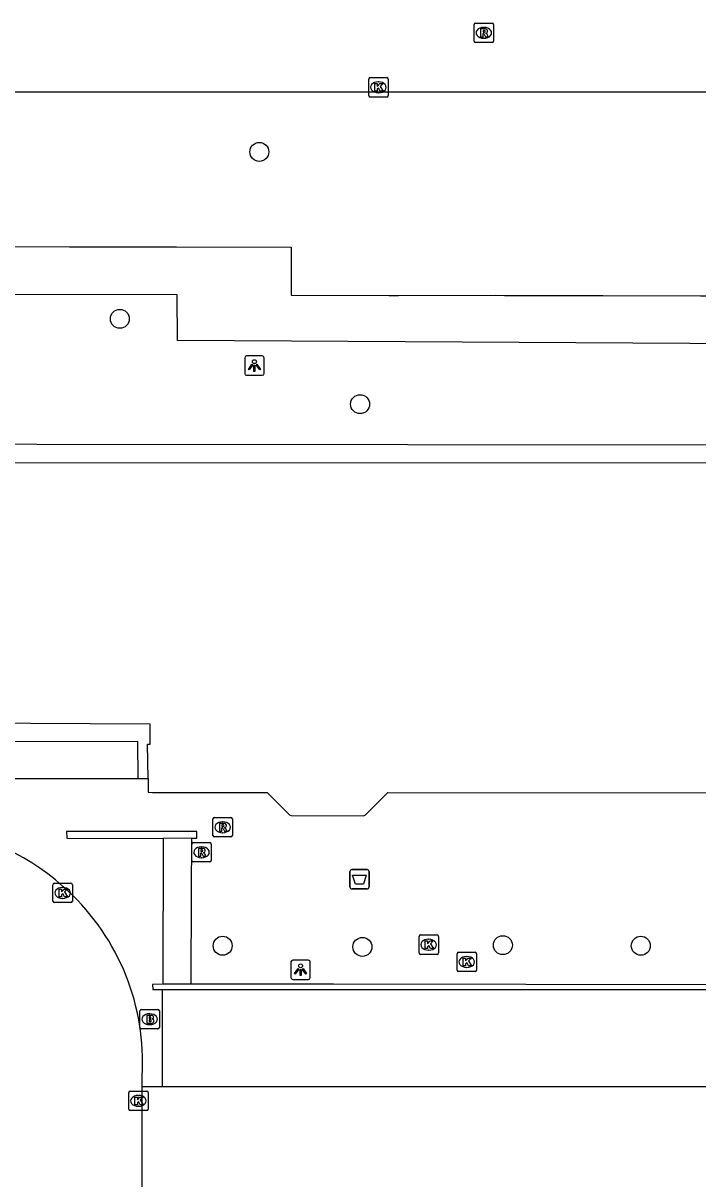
# Model space of a CAD drawing. Extents: x 161477 to 163040, y 383680 to 384868.
# Drawn here: x 162115 to 162149.8, y 384442 to 384501.6 of the extents above; entities that cross this region are included whole.
import ezdxf

# ---------------------------------------------------------------- set-up
doc = ezdxf.new("R2010")
doc.units = 0
for name, color, linetype in [('IMGEO_Afvalbak', 7, 'Continuous'), ('IMGEO_Boom', 7, 'Continuous'), ('IMGEO_Brandkraan', 7, 'Continuous'), ('IMGEO_Groenvoorziening', 7, 'Continuous'), ('IMGEO_Kolk', 7, 'Continuous'), ('IMGEO_Lichtpunt', 7, 'Continuous'), ('IMGEO_Muur', 7, 'Continuous'), ('IMGEO_Pand', 7, 'Continuous'), ('IMGEO_Rijbaan_lokaal_open', 7, 'Continuous'), ('IMGEO_Rioolput', 7, 'Continuous'), ('IMGEO_Voetpad_open', 7, 'Continuous')]:
    doc.layers.add(name, color=color, linetype=linetype)

msp = doc.modelspace()

# ---------------------------------------------------------------- linework, layer by layer
at = {"layer": 'IMGEO_Afvalbak'}
for p, q in [((162131.885, 384457.01), (162131.885, 384457.81)), ((162131.885, 384457.81), (162131.885, 384457.01)), ((162131.985, 384457.91), (162132.775, 384457.91)), ((162132.775, 384457.91), (162131.985, 384457.91)), ((162132.875, 384457.81), (162132.875, 384457.01)), ((162132.875, 384457.01), (162132.875, 384457.81)), ((162132.775, 384456.91), (162131.985, 384456.91)), ((162131.985, 384456.91), (162132.775, 384456.91))]:
    msp.add_line(p, q, dxfattribs=at)
msp.add_lwpolyline([(162132.028, 384457.624), (162132.732, 384457.624), (162132.583, 384457.154), (162132.177, 384457.154), (162132.028, 384457.624)], dxfattribs=at)
for centre, start, end in [((162131.985, 384457.81), 90, 180), ((162131.985, 384457.81), 90, 180), ((162132.775, 384457.81), 0, 90), ((162132.775, 384457.81), 360, 90), ((162131.985, 384457.01), 180, 270), ((162131.985, 384457.01), 180, 270), ((162132.775, 384457.01), 270, 0), ((162132.775, 384457.01), 270, 0)]:
    msp.add_arc(centre, 0.1, start, end, dxfattribs=at)
at = {"layer": 'IMGEO_Boom'}
for centre in [(162127.22, 384494.92), (162120.03, 384486.31), (162132.41, 384481.91), (162125.33, 384453.98), (162139.77, 384454.01), (162146.88, 384453.98), (162132.53, 384453.92)]:
    msp.add_circle(centre, 0.489, dxfattribs=at)
at = {"layer": 'IMGEO_Brandkraan'}
for p, q in [((162121.069, 384449.764), (162121.069, 384450.616)), ((162121.144, 384450.69), (162121.996, 384450.69)), ((162121.557, 384450.47), (162121.582, 384450.47)), ((162122.07, 384450.616), (162122.07, 384449.764)), ((162121.996, 384449.69), (162121.144, 384449.69)), ((162121.58, 384449.91), (162121.555, 384449.91))]:
    msp.add_line(p, q, dxfattribs=at)
for points in [[(162121.069, 384449.764), (162121.069, 384450.616)], [(162121.144, 384450.69), (162121.996, 384450.69)], [(162121.417, 384450.39), (162121.417, 384449.99), (162121.63, 384449.99)], [(162121.648, 384450.39), (162121.417, 384450.39)], [(162121.596, 384450.309), (162121.542, 384450.309), (162121.542, 384450.233)], [(162122.07, 384450.616), (162122.07, 384449.764)], [(162121.996, 384449.69), (162121.144, 384449.69)], [(162121.542, 384450.233), (162121.595, 384450.233)], [(162121.604, 384450.157), (162121.542, 384450.157), (162121.542, 384450.076)], [(162121.542, 384450.076), (162121.604, 384450.076)]]:
    msp.add_lwpolyline(points, dxfattribs=at)
for centre, radius, start, end in [((162121.146, 384450.614), 0.0765, 91.55205, 178.44795), ((162121.146, 384450.614), 0.0765, 91.55205, 178.44795), ((162121.597, 384450.271), 0.0379, 267.82845, 90.93552), ((162121.652, 384450.245), 0.145, 59.4692, 91.53667), ((162121.677, 384450.292), 0.0922, 285.51372, 58.15012), ((162121.994, 384450.614), 0.0765, 1.55205, 88.44795), ((162121.994, 384450.614), 0.0765, 1.55205, 88.44795), ((162121.146, 384449.766), 0.0765, 181.55205, 268.44795), ((162121.146, 384449.766), 0.0765, 181.55205, 268.44795), ((162121.605, 384450.116), 0.0404, 269.87594, 90.50774), ((162121.636, 384450.241), 0.251, 268.66757, 293.53466), ((162121.682, 384450.1), 0.105, 301.31148, 78.98903), ((162121.994, 384449.766), 0.0765, 271.55205, 358.44795), ((162121.994, 384449.766), 0.0765, 271.55205, 358.44795)]:
    msp.add_arc(centre, radius, start, end, dxfattribs=at)
for centre, major_axis, ratio, start_param, end_param in [((162121.556, 384450.19), (-0.387, 0.002), 0.722429, 4.712389, 7.853982), ((162121.581, 384450.19), (-0.39, 0.002), 0.717154, 1.570796, 4.712389)]:
    msp.add_ellipse(centre, major_axis=major_axis, ratio=ratio, start_param=start_param, end_param=end_param, dxfattribs=at)
at = {"layer": 'IMGEO_Groenvoorziening'}
msp.add_lwpolyline([(162120.983, 384462.606), (162120.962, 384464.517), (162108.061, 384464.482)], dxfattribs=at)
at = {"layer": 'IMGEO_Kolk'}
for p, q in [((162132.855, 384497.824), (162132.855, 384498.676)), ((162132.93, 384498.75), (162133.782, 384498.75)), ((162133.856, 384498.676), (162133.856, 384497.824)), ((162133.366, 384497.97), (162133.341, 384497.97)), ((162133.343, 384498.53), (162133.368, 384498.53)), ((162133.782, 384497.75), (162132.93, 384497.75)), ((162116.581, 384456.277), (162116.581, 384457.129)), ((162116.656, 384457.203), (162117.508, 384457.203)), ((162117.069, 384456.983), (162117.094, 384456.983)), ((162117.582, 384457.129), (162117.582, 384456.277)), ((162117.092, 384456.423), (162117.067, 384456.423)), ((162117.508, 384456.203), (162116.656, 384456.203)), ((162135.449, 384453.608), (162135.449, 384454.46)), ((162135.524, 384454.534), (162136.376, 384454.534)), ((162136.45, 384454.46), (162136.45, 384453.608)), ((162135.937, 384454.314), (162135.962, 384454.314)), ((162136.376, 384453.534), (162135.524, 384453.534)), ((162135.96, 384453.754), (162135.935, 384453.754)), ((162137.409, 384452.718), (162137.409, 384453.57)), ((162137.484, 384453.644), (162138.336, 384453.644)), ((162137.897, 384453.424), (162137.922, 384453.424)), ((162138.41, 384453.57), (162138.41, 384452.718)), ((162137.92, 384452.864), (162137.895, 384452.864)), ((162138.336, 384452.644), (162137.484, 384452.644)), ((162120.488, 384445.553), (162120.488, 384446.405)), ((162120.563, 384446.479), (162121.415, 384446.479)), ((162120.976, 384446.259), (162121.001, 384446.259)), ((162121.489, 384446.405), (162121.489, 384445.553)), ((162120.999, 384445.699), (162120.974, 384445.699)), ((162121.415, 384445.479), (162120.563, 384445.479))]:
    msp.add_line(p, q, dxfattribs=at)
for points in [[(162132.855, 384497.824), (162132.855, 384498.676)], [(162132.93, 384498.75), (162133.782, 384498.75)], [(162133.856, 384498.676), (162133.856, 384497.824)], [(162133.176, 384498.45), (162133.299, 384498.45), (162133.299, 384498.299), (162133.429, 384498.45), (162133.593, 384498.45), (162133.447, 384498.299), (162133.6, 384498.05), (162133.448, 384498.05), (162133.363, 384498.214), (162133.299, 384498.147), (162133.299, 384498.05), (162133.176, 384498.05), (162133.176, 384498.45)], [(162133.782, 384497.75), (162132.93, 384497.75)], [(162116.581, 384456.277), (162116.581, 384457.129)], [(162116.656, 384457.203), (162117.508, 384457.203)], [(162116.902, 384456.903), (162117.025, 384456.903), (162117.025, 384456.752), (162117.155, 384456.903), (162117.319, 384456.903), (162117.173, 384456.752), (162117.326, 384456.503), (162117.174, 384456.503), (162117.089, 384456.667), (162117.025, 384456.6), (162117.025, 384456.503), (162116.902, 384456.503), (162116.902, 384456.903)], [(162117.582, 384457.129), (162117.582, 384456.277)], [(162117.508, 384456.203), (162116.656, 384456.203)], [(162135.449, 384453.608), (162135.449, 384454.46)], [(162135.524, 384454.534), (162136.376, 384454.534)], [(162136.45, 384454.46), (162136.45, 384453.608)], [(162135.77, 384454.234), (162135.893, 384454.234), (162135.893, 384454.083), (162136.023, 384454.234), (162136.187, 384454.234), (162136.041, 384454.083), (162136.194, 384453.834), (162136.042, 384453.834), (162135.957, 384453.998), (162135.893, 384453.931), (162135.893, 384453.834), (162135.77, 384453.834), (162135.77, 384454.234)], [(162136.376, 384453.534), (162135.524, 384453.534)], [(162137.409, 384452.718), (162137.409, 384453.57)], [(162137.484, 384453.644), (162138.336, 384453.644)], [(162137.73, 384453.344), (162137.853, 384453.344), (162137.853, 384453.193), (162137.983, 384453.344), (162138.147, 384453.344), (162138.001, 384453.193), (162138.154, 384452.944), (162138.002, 384452.944), (162137.917, 384453.108), (162137.853, 384453.041), (162137.853, 384452.944), (162137.73, 384452.944), (162137.73, 384453.344)], [(162138.41, 384453.57), (162138.41, 384452.718)], [(162138.336, 384452.644), (162137.484, 384452.644)], [(162120.488, 384445.553), (162120.488, 384446.405)], [(162120.563, 384446.479), (162121.415, 384446.479)], [(162120.809, 384446.179), (162120.932, 384446.179), (162120.932, 384446.028), (162121.062, 384446.179), (162121.226, 384446.179), (162121.08, 384446.028), (162121.233, 384445.779), (162121.081, 384445.779), (162120.996, 384445.943), (162120.932, 384445.876), (162120.932, 384445.779), (162120.809, 384445.779), (162120.809, 384446.179)], [(162121.489, 384446.405), (162121.489, 384445.553)], [(162121.415, 384445.479), (162120.563, 384445.479)]]:
    msp.add_lwpolyline(points, dxfattribs=at)
for centre, start, end in [((162132.932, 384498.674), 91.55205, 178.44795), ((162132.932, 384498.674), 91.55205, 178.44795), ((162133.78, 384498.674), 1.55205, 88.44795), ((162133.78, 384498.674), 1.55205, 88.44795), ((162132.932, 384497.826), 181.55205, 268.44795), ((162132.932, 384497.826), 181.55205, 268.44795), ((162133.78, 384497.826), 271.55205, 358.44795), ((162133.78, 384497.826), 271.55205, 358.44795), ((162116.658, 384457.127), 91.55205, 178.44795), ((162116.658, 384457.127), 91.55205, 178.44795), ((162117.506, 384457.127), 1.55205, 88.44795), ((162117.506, 384457.127), 1.55205, 88.44795), ((162116.658, 384456.279), 181.55205, 268.44795), ((162116.658, 384456.279), 181.55205, 268.44795), ((162117.506, 384456.279), 271.55205, 358.44795), ((162117.506, 384456.279), 271.55205, 358.44795), ((162135.526, 384454.458), 91.55205, 178.44795), ((162135.526, 384454.458), 91.55205, 178.44795), ((162136.374, 384454.458), 1.55205, 88.44795), ((162136.374, 384454.458), 1.55205, 88.44795), ((162135.526, 384453.61), 181.55205, 268.44795), ((162135.526, 384453.61), 181.55205, 268.44795), ((162136.374, 384453.61), 271.55205, 358.44795), ((162136.374, 384453.61), 271.55205, 358.44795), ((162137.486, 384453.568), 91.55205, 178.44795), ((162137.486, 384453.568), 91.55205, 178.44795), ((162138.334, 384453.568), 1.55205, 88.44795), ((162138.334, 384453.568), 1.55205, 88.44795), ((162137.486, 384452.72), 181.55205, 268.44795), ((162137.486, 384452.72), 181.55205, 268.44795), ((162138.334, 384452.72), 271.55205, 358.44795), ((162138.334, 384452.72), 271.55205, 358.44795), ((162120.565, 384446.403), 91.55205, 178.44795), ((162120.565, 384446.403), 91.55205, 178.44795), ((162121.413, 384446.403), 1.55205, 88.44795), ((162121.413, 384446.403), 1.55205, 88.44795), ((162120.565, 384445.555), 181.55205, 268.44795), ((162120.565, 384445.555), 181.55205, 268.44795), ((162121.413, 384445.555), 271.55205, 358.44795), ((162121.413, 384445.555), 271.55205, 358.44795)]:
    msp.add_arc(centre, 0.0765, start, end, dxfattribs=at)
for centre, major_axis, ratio, start_param, end_param in [((162133.342, 384498.25), (-0.387, 0.002), 0.722429, 4.712389, 7.853982), ((162133.367, 384498.25), (-0.39, 0.002), 0.717154, 1.570796, 4.712389), ((162117.068, 384456.703), (-0.387, 0.002), 0.722429, 4.712389, 7.853982), ((162117.093, 384456.703), (-0.39, 0.002), 0.717154, 1.570796, 4.712389), ((162135.936, 384454.034), (-0.387, 0.002), 0.722429, 4.712389, 7.853982), ((162135.961, 384454.034), (-0.39, 0.002), 0.717154, 1.570796, 4.712389), ((162137.896, 384453.144), (-0.387, 0.002), 0.722429, 4.712389, 7.853982), ((162137.921, 384453.144), (-0.39, 0.002), 0.717154, 1.570796, 4.712389), ((162120.975, 384445.979), (-0.387, 0.002), 0.722429, 4.712389, 7.853982), ((162121, 384445.979), (-0.39, 0.002), 0.717154, 1.570796, 4.712389)]:
    msp.add_ellipse(centre, major_axis=major_axis, ratio=ratio, start_param=start_param, end_param=end_param, dxfattribs=at)
at = {"layer": 'IMGEO_Lichtpunt'}
for p, q in [((162126.467, 384484.303), (162126.467, 384483.496)), ((162126.467, 384484.303), (162126.467, 384483.496)), ((162127.369, 384484.398), (162126.561, 384484.398)), ((162127.369, 384484.398), (162126.561, 384484.398)), ((162127.463, 384483.496), (162127.463, 384484.303)), ((162127.463, 384483.496), (162127.463, 384484.303)), ((162126.561, 384483.402), (162127.369, 384483.402)), ((162126.561, 384483.402), (162127.369, 384483.402)), ((162128.847, 384453.143), (162128.847, 384452.336)), ((162128.847, 384453.143), (162128.847, 384452.336)), ((162129.749, 384453.238), (162128.941, 384453.238)), ((162129.749, 384453.238), (162128.941, 384453.238)), ((162129.843, 384452.336), (162129.843, 384453.143)), ((162129.843, 384452.336), (162129.843, 384453.143)), ((162128.941, 384452.242), (162129.749, 384452.242)), ((162128.941, 384452.242), (162129.749, 384452.242))]:
    msp.add_line(p, q, dxfattribs=at)
for points in [[(162126.841, 384483.967), (162126.88, 384483.939), (162126.692, 384483.677), (162126.654, 384483.704), (162126.841, 384483.967)], [(162126.943, 384483.919), (162126.99, 384483.919), (162126.99, 384483.597), (162126.943, 384483.597), (162126.943, 384483.919)], [(162127.053, 384483.939), (162127.091, 384483.966), (162127.278, 384483.704), (162127.239, 384483.676), (162127.053, 384483.939)], [(162129.221, 384452.807), (162129.26, 384452.779), (162129.072, 384452.517), (162129.034, 384452.544), (162129.221, 384452.807)], [(162129.323, 384452.759), (162129.37, 384452.759), (162129.37, 384452.437), (162129.323, 384452.437), (162129.323, 384452.759)], [(162129.433, 384452.779), (162129.471, 384452.806), (162129.658, 384452.544), (162129.619, 384452.516), (162129.433, 384452.779)]]:
    msp.add_lwpolyline(points, dxfattribs=at)
for centre in [(162126.966, 384484.101), (162129.346, 384452.941)]:
    msp.add_circle(centre, 0.0994, dxfattribs=at)
for centre, start, end in [((162126.561, 384484.303), 90, 180), ((162126.561, 384484.303), 90, 180), ((162127.369, 384484.303), 0, 90), ((162127.369, 384484.303), 0, 90), ((162126.561, 384483.496), 180, 270), ((162126.561, 384483.496), 180, 270), ((162127.369, 384483.496), 270, 0), ((162127.369, 384483.496), 270, 360), ((162128.941, 384453.143), 90, 180), ((162128.941, 384453.143), 90, 180), ((162129.749, 384453.143), 0, 90), ((162129.749, 384453.143), 0, 90), ((162128.941, 384452.336), 180, 270), ((162128.941, 384452.336), 180, 270), ((162129.749, 384452.336), 270, 0), ((162129.749, 384452.336), 270, 360)]:
    msp.add_arc(centre, 0.0946, start, end, dxfattribs=at)
at = {"layer": 'IMGEO_Muur'}
for points in [[(162123.741, 384459.525), (162124.001, 384459.526), (162124.001, 384459.876), (162123.584, 384459.876), (162117.282, 384459.871), (162117.298, 384459.529), (162122.271, 384459.515)], [(162123.741, 384459.525), (162122.271, 384459.515)], [(162122.244, 384451.993), (162121.721, 384451.989), (162121.724, 384451.721), (162122.219, 384451.721)], [(162122.219, 384451.721), (162176.02, 384451.721)], [(162123.705, 384451.998), (162122.244, 384451.993)], [(162176.02, 384451.721), (162176.02, 384451.971), (162140.959, 384451.989), (162131.048, 384451.994), (162123.705, 384451.998)]]:
    msp.add_lwpolyline(points, dxfattribs=at)
at = {"layer": 'IMGEO_Pand'}
for points in [[(162179.771, 384468.009), (162179.771, 384470.686), (162179.774, 384472.05), (162179.767, 384473.141), (162175.972, 384473.136), (162175.962, 384475.593), (162175.964, 384478.373), (162173.368, 384478.365), (162173.366, 384478.865), (162077.325, 384478.887), (162077.324, 384478.387), (162074.724, 384478.393), (162074.719, 384476.324), (162074.686, 384472.774), (162074.679, 384469.509), (162074.834, 384469.532)], [(162121.483, 384462.606), (162121.464, 384464.369), (162121.588, 384464.368), (162121.594, 384465.408), (162090.668, 384465.571), (162082.252, 384465.615), (162077.662, 384465.639), (162077.661, 384465.42)], [(162121.483, 384462.606), (162121.491, 384461.907), (162121.716, 384461.879), (162127.629, 384461.876), (162128.767, 384460.731), (162128.862, 384460.694), (162132.592, 384460.685), (162132.694, 384460.73), (162133.839, 384461.878), (162154.097, 384461.871), (162155.963, 384461.878), (162155.961, 384461.608), (162156.014, 384461.476), (162157.575, 384459.928), (162157.698, 384459.876), (162162.633, 384459.869)]]:
    msp.add_lwpolyline(points, dxfattribs=at)
at = {"layer": 'IMGEO_Rijbaan_lokaal_open'}
for points in [[(162083.844, 384498.028), (162085.36, 384498.028), (162085.87, 384498.028), (162095.947, 384498.026), (162096.455, 384498.026), (162101.398, 384498.025), (162101.952, 384498.025), (162111.965, 384498.023), (162112.474, 384498.023), (162117.943, 384498.022), (162122.953, 384498.021), (162128.862, 384498.02), (162133.884, 384498.019), (162139.873, 384498.018), (162149.94, 384498.016), (162155.927, 384498.015), (162160.944, 384498.014), (162170.984, 384498.012), (162171.973, 384497.96), (162172.711, 384497.959)], [(162117.36, 384456.8), (162117.223, 384456.919), (162117.1, 384457.041)], [(162122.219, 384446.721), (162179.719, 384446.721), (162179.719, 384451.721)], [(162121.18, 384419.496), (162121.176, 384424.721), (162121.171, 384432.235), (162121.187, 384446.086), (162121.183, 384446.721)], [(162121.183, 384446.721), (162121.18, 384447.268)], [(162121.183, 384446.721), (162122.219, 384446.721)]]:
    msp.add_lwpolyline(points, dxfattribs=at)
for centre, radius, start, end in [((162109.284, 384448.416), 11.639, 47.81739, 87.44999), ((162109.179, 384447.99), 12.023, 356.55784, 47.11958)]:
    msp.add_arc(centre, radius, start, end, dxfattribs=at)
at = {"layer": 'IMGEO_Rioolput'}
for p, q in [((162138.364, 384501.56), (162139.216, 384501.56)), ((162138.289, 384500.634), (162138.289, 384501.486)), ((162138.777, 384501.34), (162138.802, 384501.34)), ((162139.29, 384501.486), (162139.29, 384500.634)), ((162139.216, 384500.56), (162138.364, 384500.56)), ((162138.8, 384500.78), (162138.775, 384500.78)), ((162124.829, 384459.664), (162124.829, 384460.516)), ((162124.904, 384460.59), (162125.756, 384460.59)), ((162125.83, 384460.516), (162125.83, 384459.664)), ((162125.34, 384459.81), (162125.315, 384459.81)), ((162125.317, 384460.37), (162125.342, 384460.37)), ((162123.739, 384458.374), (162123.739, 384459.226)), ((162123.814, 384459.3), (162124.666, 384459.3)), ((162124.74, 384459.226), (162124.74, 384458.374)), ((162125.756, 384459.59), (162124.904, 384459.59)), ((162124.227, 384459.08), (162124.252, 384459.08)), ((162124.666, 384458.3), (162123.814, 384458.3)), ((162124.25, 384458.52), (162124.225, 384458.52))]:
    msp.add_line(p, q, dxfattribs=at)
for points in [[(162138.364, 384501.56), (162139.216, 384501.56)], [(162138.289, 384500.634), (162138.289, 384501.486)], [(162138.878, 384501.258), (162138.626, 384501.26), (162138.626, 384500.86)], [(162138.626, 384500.86), (162138.75, 384500.86), (162138.75, 384501.022), (162138.761, 384501.022)], [(162138.804, 384501.179), (162138.75, 384501.179), (162138.75, 384501.098)], [(162138.75, 384501.098), (162138.802, 384501.098)], [(162138.808, 384500.993), (162138.879, 384500.86), (162139.019, 384500.86), (162138.954, 384500.986)], [(162139.29, 384501.486), (162139.29, 384500.634)], [(162139.216, 384500.56), (162138.364, 384500.56)], [(162124.829, 384459.664), (162124.829, 384460.516)], [(162124.904, 384460.59), (162125.756, 384460.59)], [(162125.83, 384460.516), (162125.83, 384459.664)], [(162125.418, 384460.288), (162125.166, 384460.29), (162125.166, 384459.89)], [(162125.166, 384459.89), (162125.29, 384459.89), (162125.29, 384460.052), (162125.301, 384460.052)], [(162125.344, 384460.209), (162125.29, 384460.209), (162125.29, 384460.128)], [(162125.29, 384460.128), (162125.342, 384460.128)], [(162125.348, 384460.023), (162125.419, 384459.89), (162125.559, 384459.89), (162125.494, 384460.016)], [(162123.739, 384458.374), (162123.739, 384459.226)], [(162123.814, 384459.3), (162124.666, 384459.3)], [(162124.74, 384459.226), (162124.74, 384458.374)], [(162125.756, 384459.59), (162124.904, 384459.59)], [(162124.328, 384458.998), (162124.076, 384459), (162124.076, 384458.6)], [(162124.076, 384458.6), (162124.2, 384458.6), (162124.2, 384458.762), (162124.211, 384458.762)], [(162124.254, 384458.919), (162124.2, 384458.919), (162124.2, 384458.838)], [(162124.2, 384458.838), (162124.252, 384458.838)], [(162124.258, 384458.733), (162124.329, 384458.6), (162124.469, 384458.6), (162124.404, 384458.726)], [(162124.666, 384458.3), (162123.814, 384458.3)]]:
    msp.add_lwpolyline(points, dxfattribs=at)
for centre, radius, start, end in [((162138.366, 384501.484), 0.0765, 91.55205, 178.44795), ((162138.366, 384501.484), 0.0765, 91.55205, 178.44795), ((162139.214, 384501.484), 0.0765, 1.55205, 88.44795), ((162139.214, 384501.484), 0.0765, 1.55205, 88.44795), ((162138.76, 384500.969), 0.0533, 26.02933, 88.69889), ((162138.786, 384501.287), 0.19, 274.7715, 282.96867), ((162138.81, 384501.083), 0.0964, 77.00612, 93.18647), ((162138.824, 384501.14), 0.0378, 276.66336, 79.67722), ((162138.877, 384501.148), 0.109, 350.36119, 89.41601), ((162138.875, 384501.148), 0.112, 277.58423, 350.98172), ((162138.859, 384500.933), 0.108, 29.51342, 73.79051), ((162138.366, 384500.636), 0.0765, 181.55205, 268.44795), ((162138.366, 384500.636), 0.0765, 181.55205, 268.44795), ((162139.214, 384500.636), 0.0765, 271.55205, 358.44795), ((162139.214, 384500.636), 0.0765, 271.55205, 358.44795), ((162124.906, 384460.514), 0.0765, 91.55205, 178.44795), ((162124.906, 384460.514), 0.0765, 91.55205, 178.44795), ((162125.754, 384460.514), 0.0765, 1.55205, 88.44795), ((162125.754, 384460.514), 0.0765, 1.55205, 88.44795), ((162125.3, 384459.999), 0.0533, 26.02933, 88.69889), ((162125.326, 384460.317), 0.19, 274.7715, 282.96867), ((162125.35, 384460.113), 0.0964, 77.00612, 93.18647), ((162125.364, 384460.17), 0.0378, 276.66336, 79.67722), ((162125.417, 384460.178), 0.109, 350.36119, 89.41601), ((162125.415, 384460.178), 0.112, 277.58423, 350.98172), ((162125.399, 384459.963), 0.108, 29.51342, 73.79051), ((162123.816, 384459.224), 0.0765, 91.55205, 178.44795), ((162123.816, 384459.224), 0.0765, 91.55205, 178.44795), ((162124.664, 384459.224), 0.0765, 1.55205, 88.44795), ((162124.664, 384459.224), 0.0765, 1.55205, 88.44795), ((162124.906, 384459.666), 0.0765, 181.55205, 268.44795), ((162124.906, 384459.666), 0.0765, 181.55205, 268.44795), ((162125.754, 384459.666), 0.0765, 271.55205, 358.44795), ((162125.754, 384459.666), 0.0765, 271.55205, 358.44795), ((162124.21, 384458.709), 0.0533, 26.02933, 88.69889), ((162124.236, 384459.027), 0.19, 274.7715, 282.96867), ((162124.26, 384458.823), 0.0964, 77.00612, 93.18647), ((162124.274, 384458.88), 0.0378, 276.66336, 79.67722), ((162124.327, 384458.888), 0.109, 350.36119, 89.41601), ((162124.325, 384458.888), 0.112, 277.58423, 350.98172), ((162124.309, 384458.673), 0.108, 29.51342, 73.79051), ((162123.816, 384458.376), 0.0765, 181.55205, 268.44795), ((162123.816, 384458.376), 0.0765, 181.55205, 268.44795), ((162124.664, 384458.376), 0.0765, 271.55205, 358.44795), ((162124.664, 384458.376), 0.0765, 271.55205, 358.44795)]:
    msp.add_arc(centre, radius, start, end, dxfattribs=at)
for centre, major_axis, ratio, start_param, end_param in [((162138.776, 384501.06), (-0.387, 0.002), 0.722429, 4.712389, 7.853982), ((162138.801, 384501.06), (-0.39, 0.002), 0.717154, 1.570796, 4.712389), ((162125.316, 384460.09), (-0.387, 0.002), 0.722429, 4.712389, 7.853982), ((162125.341, 384460.09), (-0.39, 0.002), 0.717154, 1.570796, 4.712389), ((162124.226, 384458.8), (-0.387, 0.002), 0.722429, 4.712389, 7.853982), ((162124.251, 384458.8), (-0.39, 0.002), 0.717154, 1.570796, 4.712389)]:
    msp.add_ellipse(centre, major_axis=major_axis, ratio=ratio, start_param=start_param, end_param=end_param, dxfattribs=at)
at = {"layer": 'IMGEO_Voetpad_open'}
for points in [[(162112.488, 384490.037), (162117.429, 384490.019), (162117.949, 384490.019), (162122.957, 384490.024), (162128.862, 384490.006), (162128.861, 384487.523), (162133.886, 384487.507), (162134.395, 384487.506), (162139.368, 384487.525), (162139.861, 384487.508), (162144.918, 384487.507), (162149.957, 384487.501), (162150.453, 384487.497), (162155.43, 384487.513), (162155.937, 384487.499), (162160.955, 384487.468), (162164.161, 384487.416), (162180.074, 384487.368), (162180.063, 384488.046), (162180.035, 384488.721)], [(162173.158, 384480.894), (162177.08, 384480.904), (162177.064, 384483.758), (162174.659, 384483.778), (162174.672, 384484.93), (162161.137, 384484.972), (162123.008, 384485.186), (162122.985, 384487.556), (162074.967, 384487.584), (162074.97, 384483.931), (162072.761, 384483.918), (162072.781, 384480.9), (162077.457, 384480.943), (162077.466, 384479.883), (162173.146, 384479.803), (162173.158, 384480.894)], [(162108.017, 384462.608), (162120.983, 384462.606)], [(162120.983, 384462.606), (162121.483, 384462.606)], [(162122.271, 384459.515), (162122.244, 384451.993)], [(162123.705, 384451.998), (162123.728, 384456.702), (162123.741, 384459.525)], [(162122.219, 384451.721), (162122.219, 384446.721)]]:
    msp.add_lwpolyline(points, dxfattribs=at)

doc.saveas('drawing.dxf')
